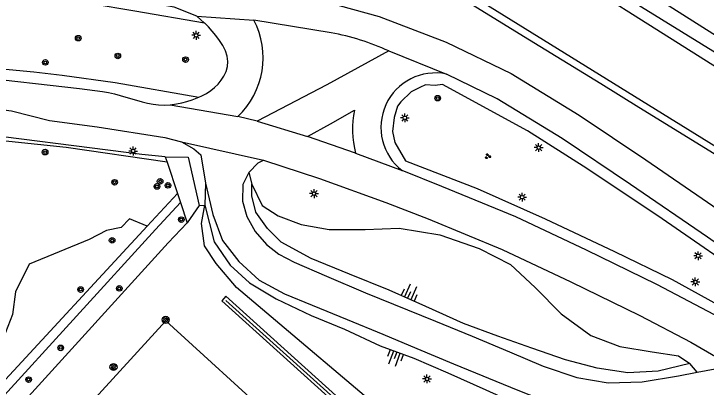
# Model space of a CAD drawing. Extents: x 128000 to 131008, y 398996 to 402500.
# Drawn here: x 128631.2 to 128729.7, y 400118.4 to 400171.6 of the extents above; entities that cross this region are included whole.
import ezdxf

# ---------------------------------------------------------------- set-up
doc = ezdxf.new("R2010")
doc.units = 0
for name, color, linetype in [('bs-afsc-ballenvanger', 7, 'Continuous'), ('bs-afsc-belijning', 7, 'Continuous'), ('bs-symb-cornervlag', 7, 'Continuous'), ('bs-symb-sproeier', 7, 'Continuous'), ('gg-afsc-hekwerk', 7, 'Continuous'), ('gg-knt-BGT kruinlijn', 7, 'Continuous'), ('gg-knt-bovenkant onderkant talud', 7, 'Continuous'), ('gg-knt-verharding', 7, 'Continuous'), ('gg-kntw-beschoeiing', 7, 'Continuous'), ('gg-kntw-bovenkant insteek waterloop', 7, 'Continuous'), ('gt-grn-groengrens', 7, 'Continuous'), ('gt-grn-weggrens', 7, 'Continuous'), ('gt-symb-boom', 7, 'Continuous'), ('gt-symb-groenvak', 7, 'Continuous'), ('gt-symb-lichtmast', 7, 'Continuous'), ('gt-symb-talud symbool', 7, 'Continuous')]:
    doc.layers.add(name, color=color, linetype=linetype)

# ---------------------------------------------------------------- blocks, each defined once
blk = doc.blocks.new('gt0-GRVAK')
at = {"layer": 'gt-symb-groenvak'}
for p, q in [((-0.11, 0.189), (-0.228, 0.24)), ((-0.182, 0.153), (0.088, 0.153)), ((-0.091, 0.211), (-0.156, 0.322)), ((-0.047, 0.214), (-0.047, 0.393)), ((-0.004, 0.211), (0.061, 0.322)), ((0.015, 0.189), (0.133, 0.24)), ((0.262, -0.052), (0.197, 0.059)), ((0.305, -0.049), (0.305, 0.13)), ((0.349, -0.052), (0.414, 0.059)), ((-0.245, -0.228), (-0.363, -0.177)), ((-0.318, -0.264), (-0.047, -0.264)), ((-0.226, -0.206), (-0.291, -0.095)), ((-0.183, -0.203), (-0.183, -0.024)), ((-0.139, -0.206), (-0.074, -0.095)), ((-0.12, -0.228), (-0.002, -0.177)), ((0.243, -0.074), (0.125, -0.023)), ((0.17, -0.11), (0.441, -0.11)), ((0.368, -0.074), (0.486, -0.023))]:
    blk.add_line(p, q, dxfattribs=at)
blk = doc.blocks.new('gt0-LMAST')
at = {"layer": 'gt-symb-lichtmast'}
for p, q in [((-0.182, 0.173), (-0.447, 0.438)), ((-0.005, 0.246), (-0.005, 0.621)), ((0.172, 0.173), (0.437, 0.438)), ((-0.255, -0.004), (-0.63, -0.004)), ((-0.182, -0.181), (-0.447, -0.446)), ((-0.005, -0.254), (-0.005, -0.629)), ((0.437, -0.446), (0.172, -0.181)), ((0.245, -0.004), (0.62, -0.004))]:
    blk.add_line(p, q, dxfattribs=at)
blk.add_circle((-0.005, -0.004), 0.25, dxfattribs=at)
blk = doc.blocks.new('gt0-BOOM')
at = {"layer": 'gt-symb-boom'}
for radius in [0.4, 0.2]:
    blk.add_circle((0, 0), radius, dxfattribs=at)
blk = doc.blocks.new('gt0-TALUD_1')
at = {"layer": 'gt-symb-talud symbool'}
for p, q in [((-1, -1), (-1, 0)), ((-0.5, -2), (-0.5, 0)), ((0.5, -2), (0.5, 0)), ((1, -1), (1, 0)), ((0, -1), (0, 0))]:
    blk.add_line(p, q, dxfattribs=at)
blk = doc.blocks.new('bs0-SPROEIER')
at = {"layer": 'bs-symb-sproeier'}
for p, q in [((-0.345, 0.203), (0.203, -0.345)), ((-0.212, 0.354), (0.345, -0.203)), ((0.025, 0.399), (0.399, 0.025)), ((-0.399, -0.025), (-0.025, -0.399))]:
    blk.add_line(p, q, dxfattribs=at)
blk.add_circle((0, 0), 0.5, dxfattribs=at)
blk = doc.blocks.new('bs0-CORNVLG')
at = {"layer": 'bs-symb-cornervlag'}
for p, q in [((-0.345, 0.203), (0.203, -0.345)), ((-0.212, 0.354), (0.345, -0.203)), ((0.025, 0.399), (0.399, 0.025)), ((-0.399, -0.025), (-0.025, -0.399))]:
    blk.add_line(p, q, dxfattribs=at)
blk.add_circle((0, 0), 0.5, dxfattribs=at)

msp = doc.modelspace()

# ---------------------------------------------------------------- linework, layer by layer
at = {"layer": 'bs-afsc-ballenvanger'}
msp.add_line((128661.315, 400130.8), (128702.169, 400093.954), dxfattribs=at)
at = {"layer": 'bs-afsc-belijning'}
msp.add_lwpolyline([(128632.511, 400010.968), (128585.356, 400054.035), (128652.792, 400127.887), (128699.876, 400084.89), (128632.511, 400010.968)], dxfattribs=at)
at = {"layer": 'gg-afsc-hekwerk'}
for p, q in [((128652.701, 400151.275), (128649.393, 400151.598)), ((128652.701, 400151.275), (128652.963, 400150.487)), ((128652.963, 400150.487), (128654.438, 400146.05)), ((128654.438, 400146.05), (128654.862, 400144.776)), ((128654.862, 400144.776), (128655.825, 400141.878)), ((128655.825, 400141.878), (128653.123, 400138.989)), ((128615.082, 400097.188), (128653.123, 400138.989)), ((128661.315, 400130.8), (128702.169, 400093.954))]:
    msp.add_line(p, q, dxfattribs=at)
msp.add_lwpolyline([(128649.393, 400151.598), (128622.561, 400155.004), (128620.115, 400155.614), (128612.974, 400158.112)], dxfattribs=at)
at = {"layer": 'gg-knt-BGT kruinlijn'}
for p, q in [((128703.693, 400168.414), (128695.259, 400173.598)), ((128754.268, 400137.112), (128720.09, 400158.305))]:
    msp.add_line(p, q, dxfattribs=at)
for points in [[(128702.929, 400183.679), (128717.632, 400174.447), (128758.066, 400149.408), (128785.091, 400132.772)], [(128720.09, 400158.305), (128714.664, 400161.67), (128703.693, 400168.414)]]:
    msp.add_lwpolyline(points, dxfattribs=at)
at = {"layer": 'gg-knt-bovenkant onderkant talud'}
for p, q in [((128664.578, 400149.054), (128665.029, 400147.384)), ((128658.433, 400147.508), (128658.36, 400144.391)), ((128728.38, 400120.58), (128727.339, 400121.831))]:
    msp.add_line(p, q, dxfattribs=at)
for points in [[(128727.339, 400121.831), (128722.825, 400120.738), (128718.496, 400120.468), (128714.173, 400121.167), (128709.633, 400122.323), (128704.847, 400123.982), (128700.04, 400125.732), (128695.123, 400127.511), (128689.786, 400129.952), (128684.581, 400132.27), (128678.913, 400134.533), (128673.464, 400136.789), (128669.207, 400139.118), (128667.253, 400141.051), (128665.613, 400143.362), (128665.05, 400145.717), (128665.029, 400147.384)], [(128665.029, 400147.384), (128666.51, 400144.351), (128668.771, 400142.863), (128672.037, 400141.631), (128676.045, 400140.913), (128681.143, 400140.918), (128686.002, 400141.121), (128691.753, 400140.14), (128697.372, 400138.195), (128701.809, 400135.928), (128705.317, 400132.662), (128709.022, 400128.916), (128713.267, 400125.829), (128717.384, 400124.232), (128721.97, 400123.502), (128725.728, 400122.934), (128727.339, 400121.831)], [(128727.881, 400114.074), (128724.241, 400110.278), (128719.573, 400107.283), (128714.464, 400106.17), (128709.008, 400105.719), (128702.524, 400105.823), (128696.377, 400106.977), (128691.062, 400109.397), (128687.179, 400112.055), (128662.867, 400132.656), (128659.952, 400136.059), (128658.291, 400138.586), (128657.865, 400141.756), (128658.36, 400144.391)], [(128658.36, 400144.391), (128659.664, 400139.135), (128661.956, 400135.816), (128664.702, 400133.3), (128668.47, 400131.013), (128673.47, 400128.649), (128678.22, 400126.693), (128683.267, 400124.358), (128688.092, 400122.58), (128692.921, 400120.483), (128698.305, 400118.085), (128703.254, 400115.857), (128708.337, 400114.303), (128713.463, 400113.414), (128718.549, 400112.811), (128723.59, 400113.178), (128727.881, 400114.074)]]:
    msp.add_lwpolyline(points, dxfattribs=at)
at = {"layer": 'gg-knt-verharding'}
for p, q in [((128658.296, 400170.333), (128657.212, 400171.322)), ((128676.307, 400168.942), (128665.323, 400170.753)), ((128665.785, 400156.346), (128663.036, 400157.006)), ((128679.797, 400151.765), (128672.928, 400154.17)), ((128728.38, 400120.58), (128730.96, 400121.076))]:
    msp.add_line(p, q, dxfattribs=at)
for points in [[(128646.129, 400178.091), (128665.169, 400175.007), (128675.575, 400173.333), (128683.163, 400171.275), (128692.659, 400167.594), (128701.929, 400163.137), (128711.589, 400157.2), (128721.059, 400150.815), (128732.262, 400143.126), (128773.58, 400114.41)], [(128785.924, 400134.225), (128753.423, 400154.484), (128730.605, 400168.777), (128716.878, 400177.545)], [(128657.212, 400171.322), (128653.957, 400172.609), (128641.56, 400174.812)], [(128657.471, 400159.764), (128657.924, 400159.966), (128658.572, 400160.312), (128659.178, 400160.702), (128659.736, 400161.14), (128660.239, 400161.629), (128660.681, 400162.171), (128661.054, 400162.768), (128661.353, 400163.425), (128661.571, 400164.144), (128661.636, 400164.861), (128661.526, 400165.603), (128661.27, 400166.356), (128660.899, 400167.105), (128660.44, 400167.837), (128659.925, 400168.536), (128659.383, 400169.189), (128658.843, 400169.781), (128658.335, 400170.297), (128658.296, 400170.333)], [(128684.503, 400166.354), (128675.715, 400161.519), (128665.785, 400156.346)], [(128770.391, 400111.507), (128729.857, 400139.831), (128718.909, 400147.307), (128709.177, 400153.869), (128699.941, 400159.552), (128692.697, 400163.065)], [(128625.434, 400162.692), (128640.534, 400161.001), (128643.769, 400160.576), (128644.652, 400160.423), (128645.501, 400160.231), (128646.32, 400160.011), (128649.431, 400159.084), (128650.2, 400158.897), (128650.977, 400158.751), (128651.769, 400158.658), (128652.583, 400158.628), (128653.425, 400158.674)], [(128653.425, 400158.674), (128654.301, 400158.806), (128655.055, 400158.971), (128655.801, 400159.167), (128656.532, 400159.397), (128657.242, 400159.662), (128657.471, 400159.764)], [(128624.569, 400158.642), (128630.855, 400157.822), (128636.24, 400156.44), (128643.016, 400155.559), (128652.65, 400154.036), (128655.01, 400153.418)], [(128672.928, 400154.17), (128676.229, 400155.966), (128679.629, 400157.933)], [(128655.01, 400153.418), (128656.791, 400152.426), (128657.764, 400151.543), (128658.433, 400147.508)], [(128664.578, 400149.054), (128665.912, 400150.426), (128666.69, 400150.801)], [(128666.69, 400150.801), (128674.675, 400148.177), (128684.102, 400144.761), (128690.109, 400142.436), (128700.634, 400138.043), (128710.391, 400133.46), (128720.242, 400128.68), (128727.46, 400124.847), (128731.298, 400122.644)], [(128760.887, 400108.545), (128756.609, 400111.971), (128748.235, 400118.069), (128740.246, 400123.222), (128731.721, 400128.257), (128722.617, 400133.095), (128712.621, 400137.958), (128702.564, 400142.719), (128692.057, 400147.056), (128686.419, 400149.3)], [(128664.578, 400149.054), (128663.748, 400147.33), (128663.695, 400144.941), (128664.314, 400142.757), (128665.495, 400140.629), (128667.123, 400138.753), (128668.88, 400137.379), (128671.035, 400136.27), (128675.652, 400134.247), (128681.211, 400131.907), (128691.169, 400127.851), (128696.346, 400125.718), (128701.689, 400123.49), (128706.482, 400121.445), (128711.238, 400119.805), (128715.721, 400119.085), (128720.555, 400119.199), (128725.715, 400120.067), (128728.38, 400120.58)], [(128658.433, 400147.508), (128659.461, 400143.07), (128660.869, 400139.35), (128663.193, 400136.345), (128666.051, 400133.687), (128669.664, 400131.746), (128673.603, 400130.144), (128678.599, 400128.071), (128683.641, 400126.01), (128688.491, 400123.965), (128693.725, 400121.779), (128702.866, 400118.022), (128707.57, 400116.153), (128711.743, 400115.036), (128716.214, 400114.524), (128720.829, 400114.606), (128725.145, 400115.354), (128731.277, 400116.543)], [(128702.263, 400093.208), (128702.869, 400093.855), (128661.339, 400131.4), (128660.736, 400130.732), (128702.263, 400093.208)]]:
    msp.add_lwpolyline(points, dxfattribs=at)
for centre, radius, start, end in [((128655.042, 400165.4), 11.591, 313.60359, 27.50556), ((128670.092, 400134.988), 34.518, 65.32393, 79.62761), ((128691.151, 400155.456), 7.764, 78.514, 232.45203), ((128691.972, 400155.183), 12.646, 167.43963, 195.68077)]:
    msp.add_arc(centre, radius, start, end, dxfattribs=at)
at = {"layer": 'gg-kntw-beschoeiing'}
for points in [[(128842.017, 400095.29), (128836.131, 400099.351), (128804.273, 400118.158), (128782.381, 400131.521), (128765.428, 400142.327), (128701.954, 400182.46)], [(128846.403, 400073.243), (128844.03, 400076.968), (128842.641, 400079.376), (128841.114, 400081.7), (128839.799, 400083.536), (128839.098, 400084.422), (128838.338, 400085.258), (128837.429, 400086.143), (128836.474, 400086.978), (128835.473, 400087.757), (128834.427, 400088.476), (128794.625, 400113.278), (128695.964, 400174.505)]]:
    msp.add_lwpolyline(points, dxfattribs=at)
at = {"layer": 'gg-kntw-bovenkant insteek waterloop'}
for p, q in [((128654.438, 400146.05), (128650.14, 400141.398)), ((128651.34, 400140.913), (128654.862, 400144.776)), ((128650.14, 400141.398), (128570.215, 400054.891)), ((128571.636, 400053.48), (128651.34, 400140.913))]:
    msp.add_line(p, q, dxfattribs=at)
at = {"layer": 'gt-grn-groengrens'}
for q in [(128655.825, 400141.878), (128658.36, 400144.391)]:
    msp.add_line((128657.523, 400144.353), q, dxfattribs=at)
for points in [[(128658.296, 400170.333), (128648.378, 400172.029), (128642.165, 400173.052), (128637.371, 400174.317), (128635.122, 400175.706), (128630.705, 400178.952), (128626.168, 400183), (128622.676, 400187.388), (128620.529, 400191.592), (128619.529, 400195.19), (128619.152, 400198.952), (128619.267, 400202.723), (128619.639, 400206.543), (128620.35, 400209.125)], [(128652.963, 400150.487), (128638.63, 400152.596), (128622.271, 400154.324), (128613.15, 400157.627), (128606.538, 400160.619), (128601.282, 400163.941), (128596.541, 400167.754), (128592.163, 400172.039), (128588.532, 400177.029), (128584.395, 400184.973), (128583.308, 400187.979)], [(128614.057, 400167.885), (128614.822, 400167.503), (128620.394, 400165.417), (128624.634, 400164.472), (128629.489, 400163.806), (128634.019, 400163.4), (128638.051, 400162.902), (128645.597, 400161.866), (128657.471, 400159.764)], [(128736.738, 400133.211), (128723.397, 400142.432), (128712.685, 400149.595), (128704.245, 400154.985), (128692.146, 400161.578), (128691.116, 400161.448), (128689.722, 400161.539), (128688.911, 400161.129), (128687.669, 400160.537), (128686.244, 400159.089), (128685.744, 400158.506), (128685.275, 400156.884), (128685.033, 400154.884), (128685.351, 400153.323), (128686.889, 400150.718), (128697.102, 400146.753), (128706.746, 400142.447), (128716.618, 400137.763), (128724.8, 400133.79), (128735.376, 400127.943)], [(128652.701, 400151.275), (128655.948, 400151.211), (128657.523, 400144.353)], [(128650.14, 400141.398), (128647.63, 400142.412), (128646.433, 400141.179), (128644.336, 400140.785), (128641.891, 400139.474), (128633.331, 400135.979), (128631.41, 400132.046), (128630.973, 400128.813), (128629.663, 400125.404), (128627.654, 400123.307), (128624.217, 400120.999), (128617.153, 400117.041), (128615.096, 400114.903)]]:
    msp.add_lwpolyline(points, dxfattribs=at)
at = {"layer": 'gt-grn-weggrens'}
for p, q in [((128657.212, 400171.322), (128665.323, 400170.753)), ((128684.503, 400166.354), (128692.697, 400163.065)), ((128653.425, 400158.674), (128663.036, 400157.006)), ((128665.785, 400156.346), (128672.928, 400154.17)), ((128655.01, 400153.418), (128666.69, 400150.801)), ((128679.797, 400151.765), (128686.419, 400149.3))]:
    msp.add_line(p, q, dxfattribs=at)

# ---------------------------------------------------------------- block references
at = {"layer": 'bs-symb-cornervlag'}
msp.add_blockref('bs0-CORNVLG', (128652.765, 400128.041), dxfattribs=at)
at = {"layer": 'bs-symb-sproeier'}
msp.add_blockref('bs0-SPROEIER', (128645.349, 400121.311), dxfattribs=at)
at = {"layer": 'gt-symb-boom'}
for p in [(128640.333, 400168.175), (128645.965, 400165.636), (128635.652, 400164.719), (128655.603, 400165.116), (128691.469, 400159.623), (128635.616, 400151.939), (128651.975, 400147.774), (128645.509, 400147.638), (128651.53, 400147.043), (128653.101, 400147.202), (128654.996, 400142.316), (128645.151, 400139.367), (128640.672, 400132.357), (128646.17, 400132.526), (128637.835, 400124.042), (128633.278, 400119.524)]:
    msp.add_blockref('gt0-BOOM', p, dxfattribs=at)
at = {"layer": 'gt-symb-groenvak'}
msp.add_blockref('gt0-GRVAK', (128698.588, 400151.348), dxfattribs=at)
at = {"layer": 'gt-symb-lichtmast'}
for p in [(128657.115, 400168.588), (128686.791, 400156.817), (128705.834, 400152.585), (128648.142, 400152.1), (128673.883, 400146.027), (128703.489, 400145.522), (128728.514, 400137.172), (128728.117, 400133.447), (128689.942, 400119.624)]:
    msp.add_blockref('gt0-LMAST', p, dxfattribs=at)
at = {"layer": 'gt-symb-talud symbool'}
for p, xscale, yscale, rotation in [((128687.183, 400131.111), 0.9996089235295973, 0.9996089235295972, 155.9734934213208), ((128685.68, 400123.469), 0.9997799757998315, 0.9997799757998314, -20.247501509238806)]:
    msp.add_blockref('gt0-TALUD_1', p, dxfattribs=dict(at, xscale=xscale, yscale=yscale, rotation=rotation))

doc.saveas('drawing.dxf')
